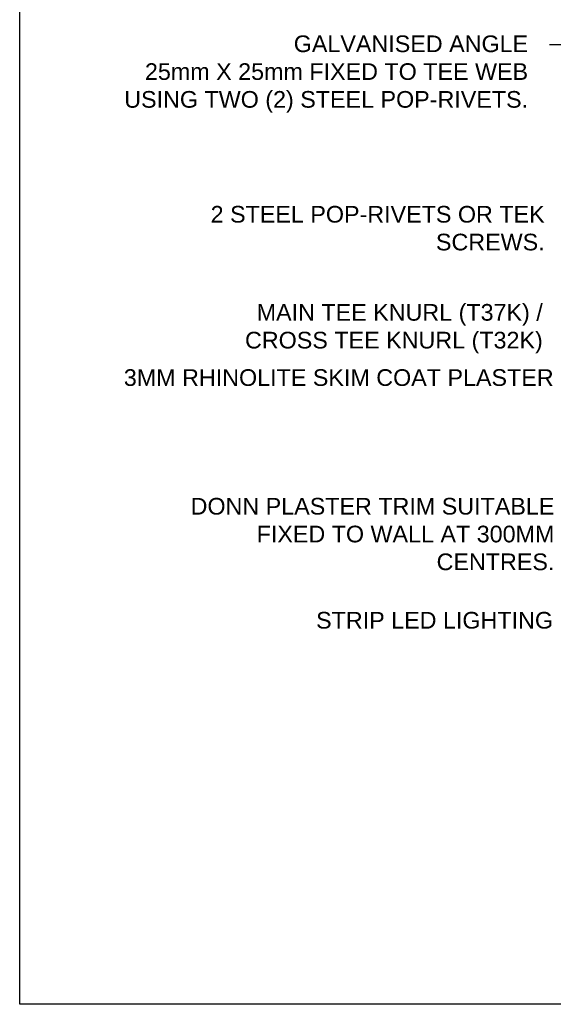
# Model space of a CAD drawing. Header units: millimetres. Extents: x -115474967 to 444143, y -74377 to 241828222.
# Tile 397 of 590: x 26713 to 29912, y 71030 to 76936. Entities that reach past the tile are written whole.
import ezdxf

# ---------------------------------------------------------------- set-up
doc = ezdxf.new("R2010")
doc.units = ezdxf.units.MM
doc.header["$MEASUREMENT"] = 0
for name, color, linetype in [('0-ELEV.25', 4, 'Continuous'), ('CEIL-NOTE', 4, 'Continuous'), ('TEXT-20', 2, 'Continuous')]:
    doc.layers.add(name, color=color, linetype=linetype)
doc.styles.add('ARIAL', font='arial.ttf')
doc.styles.add('TEXT-20', font='arial.ttf', dxfattribs={"height": 40})
doc.dimstyles.new('DIM-50', dxfattribs={"dimscale": 10, "dimtxt": 10, "dimasz": 8, "dimexe": 10, "dimexo": 5, "dimgap": 4, "dimtad": 1, "dimdec": 0, "dimdsep": 46, "dimtxsty": 'ARIAL', "dimblk": 'ARCHTICK', "dimcen": 25, "dimdle": 10, "dimclrd": 9, "dimclre": 9, "dimclrt": 4, "dimadec": 0, "dimazin": 0, "dimtfac": 1, "dimtdec": 0, "dimtmove": 2, "dimatfit": 2, "dimfxl": 10, "dimfxlon": 1, "dimtolj": 1, "dimtzin": 0, "dimarcsym": 0})

# ---------------------------------------------------------------- blocks, each defined once
blk = doc.blocks.new('_ArchTick')
at = {"color": 0, "linetype": 'ByBlock', "const_width": 0.15}
blk.add_lwpolyline([(-0.5, -0.5), (0.5, 0.5)], dxfattribs=at)

msp = doc.modelspace()

# ---------------------------------------------------------------- linework, layer by layer
at = {"layer": '0-ELEV.25'}
msp.add_lwpolyline([(39787.6341, 71030.32655), (26712.72853, 71030.32655), (26712.72853, 79658.18329), (39787.6341, 79658.18329)], close=True, dxfattribs=at)

# ---------------------------------------------------------------- texts
at = {"layer": 'TEXT-20', "color": 7, "linetype": 'Continuous', "attachment_point": 1, "style": 'TEXT-20'}
for s, insert, char_height, width in [('\\pxqr; GALVANISED ANGLE\\P25mm X 25mm FIXED TO TEE WEB \\PUSING TWO (2) STEEL POP-RIVETS.{\\fArial Narrow|b0|i0|c0|p34;\\W0.75;\\P\\P} ', (27269.06612, 76841.25635, -201.23011), 100, 2491.7752003), ('\\pxqr;2 STEEL POP-RIVETS OR TEK SCREWS.', (27368.26638, 75818.81115, -201.23011), 100, 2491.7752003), ('\\pxqr;MAIN TEE KNURL (T37K) /\\PCROSS TEE KNURL (T32K)', (27099.42944, 75230.55053, -201.23011), 100, 2749.2533715), ('\\pxqr;3MM RHINOLITE SKIM COAT PLASTER ', (27164.61205, 74839.37072, -201.23011), 100, 2749.2533715), ('\\pxsm1,qr;{\\H1.19976x;DONN PLASTER TRIM SUITABLE \\PFIXED TO WALL AT 300MM\\PCENTRES.\\fArial Narrow|b0|i0|c0|p34;\\H0.8335x;\\W0.75;\\P\\ps*; }', (27169.16095, 74067.63558), 83.35, 2749.2533715), ('\\pxsm1,qr;STRIP LED LIGHTING{\\fArial Narrow|b0|i0|c0|p34;\\W0.75;\\P\\ps*; }', (28065.83112, 73383.74532), 100, 1844.2306971)]:
    msp.add_mtext(s, dxfattribs=dict(at, insert=insert, char_height=char_height, width=width))

# ---------------------------------------------------------------- leaders
at = {"layer": 'CEIL-NOTE', "color": 7}
msp.add_leader([(31007.90745, 76146.17656), (31007.90745, 76785.6837), (29888.64148, 76785.6837)], dimstyle='DIM-50', override={"dimtad": 0}, dxfattribs=at)

doc.saveas('drawing.dxf')
